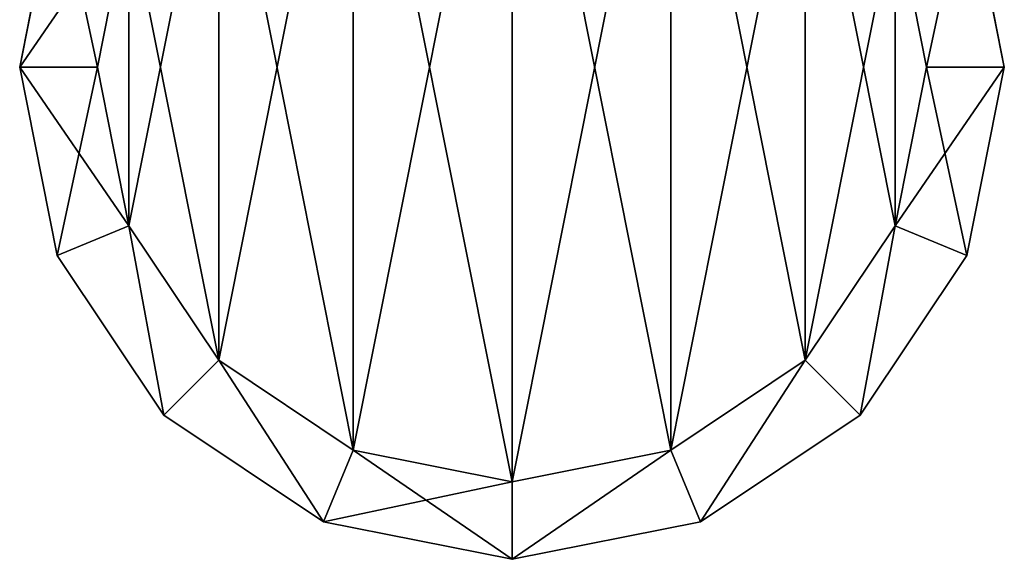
# Model space of a CAD drawing. Extents: x 0 to 48.8, y 0 to 26.9.
# Tile 423 of 656: x 25.219 to 26.219, y 0 to 0.548. Entities that reach past the tile are written whole.
import ezdxf

# ---------------------------------------------------------------- set-up
doc = ezdxf.new("R2010")
doc.units = 0
doc.header["$MEASUREMENT"] = 0
doc.layers.get('0').update_dxf_attribs({"linetype": 'CONTINUOUS'})
doc.layers.add('DOOR_HANDLE_-_RT', color=251, linetype='CONTINUOUS')

# ---------------------------------------------------------------- blocks, each defined once
blk = doc.blocks.new('T48IT100NP_TRADECAD_DXF')
at = {"layer": 'DOOR_HANDLE_-_RT', "color": 0}
for p, q in [((25.257, 0.6913, 39.9225), (25.2189, 0.5, 39.9225)), ((25.2189, 0.5, 77.937), (25.257, 0.6913, 77.937)), ((25.257, 0.6913, 39.9225), (25.2189, 0.5, 39.9225)), ((25.2189, 0.5, 77.937), (25.257, 0.6913, 77.937)), ((26.2189, 0.5, 39.9225), (26.1808, 0.6913, 39.9225)), ((26.1808, 0.6913, 77.937), (26.2189, 0.5, 77.937)), ((26.1808, 0.6913, 77.937), (26.2189, 0.5, 77.937)), ((26.2189, 0.5, 39.9225), (26.1808, 0.6913, 39.9225)), ((25.3298, 0.6611, 39.8436), (25.2978, 0.5, 39.8436)), ((25.3298, 0.6611, 78.0158), (25.2978, 0.5, 78.0158)), ((25.3298, 0.6611, 39.8436), (25.2978, 0.5, 39.8436)), ((25.3298, 0.6611, 78.0158), (25.2978, 0.5, 78.0158)), ((26.14, 0.5, 39.8436), (26.108, 0.6611, 39.8436)), ((26.14, 0.5, 39.8436), (26.108, 0.6611, 39.8436)), ((26.14, 0.5, 78.0158), (26.108, 0.6611, 78.0158)), ((26.14, 0.5, 78.0158), (26.108, 0.6611, 78.0158)), ((25.2189, 0.5, 77.937), (25.2189, 0.5, 39.9225)), ((25.2189, 0.5, 39.9225), (25.2978, 0.5, 39.8436)), ((25.257, 0.3086, 39.9225), (25.2189, 0.5, 39.9225)), ((25.2189, 0.5, 77.937), (25.2189, 0.5, 39.9225)), ((25.257, 0.3086, 77.937), (25.2189, 0.5, 77.937)), ((25.2978, 0.5, 78.0158), (25.2189, 0.5, 77.937)), ((25.2189, 0.5, 39.9225), (25.2978, 0.5, 39.8436)), ((25.257, 0.3086, 39.9225), (25.2189, 0.5, 39.9225)), ((25.2978, 0.5, 78.0158), (25.2189, 0.5, 77.937)), ((25.257, 0.3086, 77.937), (25.2189, 0.5, 77.937)), ((25.2978, 0.5, 39.8436), (25.3298, 0.3388, 39.8436)), ((25.2978, 0.5, 78.0158), (25.3298, 0.3388, 78.0158)), ((25.2978, 0.5, 39.8436), (25.3298, 0.3388, 39.8436)), ((25.2978, 0.5, 78.0158), (25.3298, 0.3388, 78.0158)), ((26.108, 0.3388, 39.8436), (26.14, 0.5, 39.8436)), ((26.108, 0.3388, 78.0158), (26.14, 0.5, 78.0158)), ((26.108, 0.3388, 39.8436), (26.14, 0.5, 39.8436)), ((26.108, 0.3388, 78.0158), (26.14, 0.5, 78.0158)), ((26.14, 0.5, 39.8436), (26.2189, 0.5, 39.9225)), ((26.2189, 0.5, 77.937), (26.14, 0.5, 78.0158)), ((26.14, 0.5, 39.8436), (26.2189, 0.5, 39.9225)), ((26.2189, 0.5, 77.937), (26.14, 0.5, 78.0158)), ((26.1808, 0.3086, 39.9225), (26.2189, 0.5, 39.9225)), ((26.1808, 0.3086, 77.937), (26.2189, 0.5, 77.937)), ((26.1808, 0.3086, 39.9225), (26.2189, 0.5, 39.9225)), ((26.1808, 0.3086, 77.937), (26.2189, 0.5, 77.937)), ((26.2189, 0.5, 39.9225), (26.2189, 0.5, 77.937)), ((26.2189, 0.5, 39.9225), (26.2189, 0.5, 77.937)), ((25.257, 0.3086, 39.9225), (25.3298, 0.3388, 39.8436)), ((25.3298, 0.3388, 78.0158), (25.257, 0.3086, 77.937)), ((25.257, 0.3086, 39.9225), (25.3298, 0.3388, 39.8436)), ((25.3298, 0.3388, 78.0158), (25.257, 0.3086, 77.937)), ((25.3298, 0.3388, 39.8436), (25.4211, 0.2022, 39.8436)), ((25.3298, 0.3388, 78.0158), (25.4211, 0.2022, 78.0158)), ((25.3298, 0.3388, 39.8436), (25.4211, 0.2022, 39.8436)), ((25.3298, 0.3388, 78.0158), (25.4211, 0.2022, 78.0158)), ((26.0167, 0.2022, 39.8436), (26.108, 0.3388, 39.8436)), ((26.0167, 0.2022, 78.0158), (26.108, 0.3388, 78.0158)), ((26.0167, 0.2022, 39.8436), (26.108, 0.3388, 39.8436)), ((26.0167, 0.2022, 78.0158), (26.108, 0.3388, 78.0158)), ((26.1808, 0.3086, 39.9225), (26.108, 0.3388, 39.8436)), ((26.108, 0.3388, 78.0158), (26.1808, 0.3086, 77.937)), ((26.1808, 0.3086, 39.9225), (26.108, 0.3388, 39.8436)), ((26.108, 0.3388, 78.0158), (26.1808, 0.3086, 77.937)), ((25.257, 0.3086, 77.937), (25.257, 0.3086, 39.9225)), ((25.257, 0.3086, 39.9225), (25.3653, 0.1464, 39.9225)), ((25.3653, 0.1464, 77.937), (25.257, 0.3086, 77.937)), ((25.257, 0.3086, 39.9225), (25.3653, 0.1464, 39.9225)), ((25.257, 0.3086, 77.937), (25.257, 0.3086, 39.9225)), ((25.3653, 0.1464, 77.937), (25.257, 0.3086, 77.937)), ((26.0725, 0.1464, 39.9225), (26.1808, 0.3086, 39.9225)), ((26.0725, 0.1464, 77.937), (26.1808, 0.3086, 77.937)), ((26.0725, 0.1464, 39.9225), (26.1808, 0.3086, 39.9225)), ((26.0725, 0.1464, 77.937), (26.1808, 0.3086, 77.937)), ((26.1808, 0.3086, 77.937), (26.1808, 0.3086, 39.9225)), ((26.1808, 0.3086, 77.937), (26.1808, 0.3086, 39.9225)), ((25.3653, 0.1464, 39.9225), (25.4211, 0.2022, 39.8436)), ((25.4211, 0.2022, 78.0158), (25.3653, 0.1464, 77.937)), ((25.3653, 0.1464, 39.9225), (25.4211, 0.2022, 39.8436)), ((25.4211, 0.2022, 78.0158), (25.3653, 0.1464, 77.937)), ((25.4211, 0.2022, 39.8436), (25.5577, 0.1109, 39.8436)), ((25.4211, 0.2022, 78.0158), (25.5577, 0.1109, 78.0158)), ((25.4211, 0.2022, 39.8436), (25.5577, 0.1109, 39.8436)), ((25.4211, 0.2022, 78.0158), (25.5577, 0.1109, 78.0158)), ((25.8801, 0.1109, 39.8436), (26.0167, 0.2022, 39.8436)), ((25.8801, 0.1109, 78.0158), (26.0167, 0.2022, 78.0158)), ((25.8801, 0.1109, 39.8436), (26.0167, 0.2022, 39.8436)), ((25.8801, 0.1109, 78.0158), (26.0167, 0.2022, 78.0158)), ((26.0725, 0.1464, 39.9225), (26.0167, 0.2022, 39.8436)), ((26.0167, 0.2022, 78.0158), (26.0725, 0.1464, 77.937)), ((26.0725, 0.1464, 39.9225), (26.0167, 0.2022, 39.8436)), ((26.0167, 0.2022, 78.0158), (26.0725, 0.1464, 77.937)), ((25.3653, 0.1464, 39.9225), (25.5276, 0.038, 39.9225)), ((25.3653, 0.1464, 77.937), (25.5276, 0.038, 77.937)), ((25.3653, 0.1464, 77.937), (25.3653, 0.1464, 39.9225)), ((25.3653, 0.1464, 39.9225), (25.5276, 0.038, 39.9225)), ((25.3653, 0.1464, 77.937), (25.3653, 0.1464, 39.9225)), ((25.3653, 0.1464, 77.937), (25.5276, 0.038, 77.937)), ((25.9102, 0.038, 39.9225), (26.0725, 0.1464, 39.9225)), ((25.9102, 0.038, 77.937), (26.0725, 0.1464, 77.937)), ((25.9102, 0.038, 39.9225), (26.0725, 0.1464, 39.9225)), ((25.9102, 0.038, 77.937), (26.0725, 0.1464, 77.937)), ((26.0725, 0.1464, 77.937), (26.0725, 0.1464, 39.9225)), ((26.0725, 0.1464, 77.937), (26.0725, 0.1464, 39.9225)), ((25.5276, 0.038, 39.9225), (25.5577, 0.1109, 39.8436)), ((25.5577, 0.1109, 78.0158), (25.5276, 0.038, 77.937)), ((25.5276, 0.038, 39.9225), (25.5577, 0.1109, 39.8436)), ((25.5577, 0.1109, 78.0158), (25.5276, 0.038, 77.937)), ((25.5577, 0.1109, 39.8436), (25.7189, 0.0788, 39.8436)), ((25.5577, 0.1109, 78.0158), (25.7189, 0.0788, 78.0158)), ((25.5577, 0.1109, 39.8436), (25.7189, 0.0788, 39.8436)), ((25.5577, 0.1109, 78.0158), (25.7189, 0.0788, 78.0158)), ((25.7189, 0.0788, 39.8436), (25.8801, 0.1109, 39.8436)), ((25.7189, 0.0788, 78.0158), (25.8801, 0.1109, 78.0158)), ((25.7189, 0.0788, 39.8436), (25.8801, 0.1109, 39.8436)), ((25.7189, 0.0788, 78.0158), (25.8801, 0.1109, 78.0158)), ((25.9102, 0.038, 39.9225), (25.8801, 0.1109, 39.8436)), ((25.8801, 0.1109, 78.0158), (25.9102, 0.038, 77.937)), ((25.9102, 0.038, 39.9225), (25.8801, 0.1109, 39.8436)), ((25.8801, 0.1109, 78.0158), (25.9102, 0.038, 77.937)), ((25.7189, 0, 39.9225), (25.7189, 0.0788, 39.8436)), ((25.7189, 0.0788, 78.0158), (25.7189, 0, 77.937)), ((25.7189, 0, 39.9225), (25.7189, 0.0788, 39.8436)), ((25.7189, 0.0788, 78.0158), (25.7189, 0, 77.937)), ((25.5276, 0.038, 39.9225), (25.7189, 0, 39.9225)), ((25.5276, 0.038, 77.937), (25.7189, 0, 77.937)), ((25.5276, 0.038, 77.937), (25.5276, 0.038, 39.9225)), ((25.5276, 0.038, 39.9225), (25.7189, 0, 39.9225)), ((25.5276, 0.038, 77.937), (25.5276, 0.038, 39.9225)), ((25.5276, 0.038, 77.937), (25.7189, 0, 77.937)), ((25.7189, 0, 39.9225), (25.9102, 0.038, 39.9225)), ((25.7189, 0, 77.937), (25.9102, 0.038, 77.937)), ((25.7189, 0, 39.9225), (25.9102, 0.038, 39.9225)), ((25.7189, 0, 77.937), (25.9102, 0.038, 77.937)), ((25.9102, 0.038, 77.937), (25.9102, 0.038, 39.9225)), ((25.9102, 0.038, 77.937), (25.9102, 0.038, 39.9225)), ((25.7189, 0, 77.937), (25.7189, 0, 39.9225)), ((25.7189, 0, 77.937), (25.7189, 0, 39.9225))]:
    blk.add_line(p, q, dxfattribs=at)
at = {"layer": 'DOOR_HANDLE_-_RT', "color": 251}
mesh = blk.add_polyface(dxfattribs=at)
corners = [(25.3298, 0.3388, 39.8436), (25.3298, 0.6611, 39.8436), (25.2978, 0.5, 39.8436), (25.4211, 0.2022, 39.8436), (25.4211, 0.7978, 39.8436), (25.5577, 0.1109, 39.8436), (25.5577, 0.8891, 39.8436), (25.7189, 0.0788, 39.8436), (25.7189, 0.9211, 39.8436), (25.8801, 0.1109, 39.8436), (25.8801, 0.8891, 39.8436), (26.0167, 0.2022, 39.8436), (26.0167, 0.7978, 39.8436), (26.108, 0.3388, 39.8436), (26.108, 0.6611, 39.8436), (26.14, 0.5, 39.8436)]
mesh.append_faces([[corners[k] for k in face] for face in [(0, 1, 2), (14, 13, 15)]], dxfattribs={"vtx0": -1, "color": 251})
mesh.append_faces([[corners[k] for k in face] for face in [(1, 3, 4), (4, 5, 6), (6, 7, 8), (8, 9, 10), (10, 11, 12), (12, 13, 14)]], dxfattribs={"vtx0": -1, "vtx1": -1, "color": 251})
mesh.append_faces([[corners[k] for k in face] for face in [(1, 0, 3), (4, 3, 5), (6, 5, 7), (8, 7, 9), (10, 9, 11), (12, 11, 13)]], dxfattribs={"vtx0": -1, "vtx2": -1, "color": 251})
mesh = blk.add_polyface(dxfattribs=at)
corners = [(25.3298, 0.6611, 78.0158), (25.3298, 0.3388, 78.0158), (25.2978, 0.5, 78.0158), (25.4211, 0.7978, 78.0158), (25.4211, 0.2022, 78.0158), (25.5577, 0.8891, 78.0158), (25.5577, 0.1109, 78.0158), (25.7189, 0.9211, 78.0158), (25.7189, 0.0788, 78.0158), (25.8801, 0.8891, 78.0158), (25.8801, 0.1109, 78.0158), (26.0167, 0.7978, 78.0158), (26.0167, 0.2022, 78.0158), (26.108, 0.6611, 78.0158), (26.108, 0.3388, 78.0158), (26.14, 0.5, 78.0158)]
mesh.append_faces([[corners[k] for k in face] for face in [(0, 1, 2), (14, 13, 15)]], dxfattribs={"vtx0": -1, "color": 251})
mesh.append_faces([[corners[k] for k in face] for face in [(1, 3, 4), (4, 5, 6), (6, 7, 8), (8, 9, 10), (10, 11, 12), (12, 13, 14)]], dxfattribs={"vtx0": -1, "vtx1": -1, "color": 251})
mesh.append_faces([[corners[k] for k in face] for face in [(1, 0, 3), (4, 3, 5), (6, 5, 7), (8, 7, 9), (10, 9, 11), (12, 11, 13)]], dxfattribs={"vtx0": -1, "vtx2": -1, "color": 251})
mesh = blk.add_polyface(dxfattribs=at)
corners = [(25.257, 0.6913, 39.9225), (25.2189, 0.5, 77.937), (25.2189, 0.5, 39.9225), (25.257, 0.6913, 77.937)]
mesh.append_faces([[corners[k] for k in face] for face in [(0, 1, 2), (1, 0, 3)]], dxfattribs={"vtx0": -1, "color": 251})
mesh = blk.add_polyface(dxfattribs=at)
corners = [(25.3298, 0.6611, 39.8436), (25.2189, 0.5, 39.9225), (25.2978, 0.5, 39.8436), (25.257, 0.6913, 39.9225)]
mesh.append_faces([[corners[k] for k in face] for face in [(0, 1, 2), (1, 0, 3)]], dxfattribs={"vtx0": -1, "color": 251})
mesh = blk.add_polyface(dxfattribs=at)
corners = [(25.257, 0.6913, 77.937), (25.2978, 0.5, 78.0158), (25.2189, 0.5, 77.937), (25.3298, 0.6611, 78.0158)]
mesh.append_faces([[corners[k] for k in face] for face in [(0, 1, 2), (1, 0, 3)]], dxfattribs={"vtx0": -1, "color": 251})
mesh = blk.add_polyface(dxfattribs=at)
corners = [(26.1808, 0.6913, 39.9225), (26.14, 0.5, 39.8436), (26.2189, 0.5, 39.9225), (26.108, 0.6611, 39.8436)]
mesh.append_faces([[corners[k] for k in face] for face in [(0, 1, 2), (1, 0, 3)]], dxfattribs={"vtx0": -1, "color": 251})
mesh = blk.add_polyface(dxfattribs=at)
corners = [(26.1808, 0.6913, 77.937), (26.14, 0.5, 78.0158), (26.108, 0.6611, 78.0158), (26.2189, 0.5, 77.937)]
mesh.append_faces([[corners[k] for k in face] for face in [(0, 1, 2), (1, 0, 3)]], dxfattribs={"vtx0": -1, "color": 251})
mesh = blk.add_polyface(dxfattribs=at)
corners = [(26.1808, 0.6913, 77.937), (26.2189, 0.5, 39.9225), (26.2189, 0.5, 77.937), (26.1808, 0.6913, 39.9225)]
mesh.append_faces([[corners[k] for k in face] for face in [(0, 1, 2), (1, 0, 3)]], dxfattribs={"vtx0": -1, "color": 251})
mesh = blk.add_polyface(dxfattribs=at)
corners = [(25.2189, 0.5, 39.9225), (25.257, 0.3086, 77.937), (25.257, 0.3086, 39.9225), (25.2189, 0.5, 77.937)]
mesh.append_faces([[corners[k] for k in face] for face in [(0, 1, 2), (1, 0, 3)]], dxfattribs={"vtx0": -1, "color": 251})
mesh = blk.add_polyface(dxfattribs=at)
corners = [(25.3298, 0.3388, 39.8436), (25.2189, 0.5, 39.9225), (25.257, 0.3086, 39.9225), (25.2978, 0.5, 39.8436)]
mesh.append_faces([[corners[k] for k in face] for face in [(0, 1, 2), (1, 0, 3)]], dxfattribs={"vtx0": -1, "color": 251})
mesh = blk.add_polyface(dxfattribs=at)
corners = [(25.2978, 0.5, 78.0158), (25.257, 0.3086, 77.937), (25.2189, 0.5, 77.937), (25.3298, 0.3388, 78.0158)]
mesh.append_faces([[corners[k] for k in face] for face in [(0, 1, 2), (1, 0, 3)]], dxfattribs={"vtx0": -1, "color": 251})
mesh = blk.add_polyface(dxfattribs=at)
corners = [(26.2189, 0.5, 39.9225), (26.108, 0.3388, 39.8436), (26.1808, 0.3086, 39.9225), (26.14, 0.5, 39.8436)]
mesh.append_faces([[corners[k] for k in face] for face in [(0, 1, 2), (1, 0, 3)]], dxfattribs={"vtx0": -1, "color": 251})
mesh = blk.add_polyface(dxfattribs=at)
corners = [(26.14, 0.5, 78.0158), (26.1808, 0.3086, 77.937), (26.108, 0.3388, 78.0158), (26.2189, 0.5, 77.937)]
mesh.append_faces([[corners[k] for k in face] for face in [(0, 1, 2), (1, 0, 3)]], dxfattribs={"vtx0": -1, "color": 251})
mesh = blk.add_polyface(dxfattribs=at)
corners = [(26.2189, 0.5, 77.937), (26.1808, 0.3086, 39.9225), (26.1808, 0.3086, 77.937), (26.2189, 0.5, 39.9225)]
mesh.append_faces([[corners[k] for k in face] for face in [(0, 1, 2), (1, 0, 3)]], dxfattribs={"vtx0": -1, "color": 251})
mesh = blk.add_polyface(dxfattribs=at)
corners = [(25.3653, 0.1464, 39.9225), (25.3298, 0.3388, 39.8436), (25.257, 0.3086, 39.9225), (25.4211, 0.2022, 39.8436)]
mesh.append_faces([[corners[k] for k in face] for face in [(0, 1, 2), (1, 0, 3)]], dxfattribs={"vtx0": -1, "color": 251})
mesh = blk.add_polyface(dxfattribs=at)
corners = [(25.3298, 0.3388, 78.0158), (25.3653, 0.1464, 77.937), (25.257, 0.3086, 77.937), (25.4211, 0.2022, 78.0158)]
mesh.append_faces([[corners[k] for k in face] for face in [(0, 1, 2), (1, 0, 3)]], dxfattribs={"vtx0": -1, "color": 251})
mesh = blk.add_polyface(dxfattribs=at)
corners = [(26.0725, 0.1464, 39.9225), (26.108, 0.3388, 39.8436), (26.0167, 0.2022, 39.8436), (26.1808, 0.3086, 39.9225)]
mesh.append_faces([[corners[k] for k in face] for face in [(0, 1, 2), (1, 0, 3)]], dxfattribs={"vtx0": -1, "color": 251})
mesh = blk.add_polyface(dxfattribs=at)
corners = [(26.108, 0.3388, 78.0158), (26.0725, 0.1464, 77.937), (26.0167, 0.2022, 78.0158), (26.1808, 0.3086, 77.937)]
mesh.append_faces([[corners[k] for k in face] for face in [(0, 1, 2), (1, 0, 3)]], dxfattribs={"vtx0": -1, "color": 251})
mesh = blk.add_polyface(dxfattribs=at)
corners = [(25.257, 0.3086, 39.9225), (25.3653, 0.1464, 77.937), (25.3653, 0.1464, 39.9225), (25.257, 0.3086, 77.937)]
mesh.append_faces([[corners[k] for k in face] for face in [(0, 1, 2), (1, 0, 3)]], dxfattribs={"vtx0": -1, "color": 251})
mesh = blk.add_polyface(dxfattribs=at)
corners = [(26.1808, 0.3086, 77.937), (26.0725, 0.1464, 39.9225), (26.0725, 0.1464, 77.937), (26.1808, 0.3086, 39.9225)]
mesh.append_faces([[corners[k] for k in face] for face in [(0, 1, 2), (1, 0, 3)]], dxfattribs={"vtx0": -1, "color": 251})
mesh = blk.add_polyface(dxfattribs=at)
corners = [(25.5276, 0.038, 39.9225), (25.4211, 0.2022, 39.8436), (25.3653, 0.1464, 39.9225), (25.5577, 0.1109, 39.8436)]
mesh.append_faces([[corners[k] for k in face] for face in [(0, 1, 2), (1, 0, 3)]], dxfattribs={"vtx0": -1, "color": 251})
mesh = blk.add_polyface(dxfattribs=at)
corners = [(25.4211, 0.2022, 78.0158), (25.5276, 0.038, 77.937), (25.3653, 0.1464, 77.937), (25.5577, 0.1109, 78.0158)]
mesh.append_faces([[corners[k] for k in face] for face in [(0, 1, 2), (1, 0, 3)]], dxfattribs={"vtx0": -1, "color": 251})
mesh = blk.add_polyface(dxfattribs=at)
corners = [(25.9102, 0.038, 39.9225), (26.0167, 0.2022, 39.8436), (25.8801, 0.1109, 39.8436), (26.0725, 0.1464, 39.9225)]
mesh.append_faces([[corners[k] for k in face] for face in [(0, 1, 2), (1, 0, 3)]], dxfattribs={"vtx0": -1, "color": 251})
mesh = blk.add_polyface(dxfattribs=at)
corners = [(26.0167, 0.2022, 78.0158), (25.9102, 0.038, 77.937), (25.8801, 0.1109, 78.0158), (26.0725, 0.1464, 77.937)]
mesh.append_faces([[corners[k] for k in face] for face in [(0, 1, 2), (1, 0, 3)]], dxfattribs={"vtx0": -1, "color": 251})
mesh = blk.add_polyface(dxfattribs=at)
corners = [(25.3653, 0.1464, 77.937), (25.5276, 0.038, 39.9225), (25.3653, 0.1464, 39.9225), (25.5276, 0.038, 77.937)]
mesh.append_faces([[corners[k] for k in face] for face in [(0, 1, 2), (1, 0, 3)]], dxfattribs={"vtx0": -1, "color": 251})
mesh = blk.add_polyface(dxfattribs=at)
corners = [(25.9102, 0.038, 77.937), (26.0725, 0.1464, 39.9225), (25.9102, 0.038, 39.9225), (26.0725, 0.1464, 77.937)]
mesh.append_faces([[corners[k] for k in face] for face in [(0, 1, 2), (1, 0, 3)]], dxfattribs={"vtx0": -1, "color": 251})
mesh = blk.add_polyface(dxfattribs=at)
corners = [(25.5276, 0.038, 39.9225), (25.7189, 0.0788, 39.8436), (25.5577, 0.1109, 39.8436), (25.7189, 0, 39.9225)]
mesh.append_faces([[corners[k] for k in face] for face in [(0, 1, 2), (1, 0, 3)]], dxfattribs={"vtx0": -1, "color": 251})
mesh = blk.add_polyface(dxfattribs=at)
corners = [(25.5577, 0.1109, 78.0158), (25.7189, 0, 77.937), (25.5276, 0.038, 77.937), (25.7189, 0.0788, 78.0158)]
mesh.append_faces([[corners[k] for k in face] for face in [(0, 1, 2), (1, 0, 3)]], dxfattribs={"vtx0": -1, "color": 251})
mesh = blk.add_polyface(dxfattribs=at)
corners = [(25.7189, 0, 39.9225), (25.8801, 0.1109, 39.8436), (25.7189, 0.0788, 39.8436), (25.9102, 0.038, 39.9225)]
mesh.append_faces([[corners[k] for k in face] for face in [(0, 1, 2), (1, 0, 3)]], dxfattribs={"vtx0": -1, "color": 251})
mesh = blk.add_polyface(dxfattribs=at)
corners = [(25.8801, 0.1109, 78.0158), (25.7189, 0, 77.937), (25.7189, 0.0788, 78.0158), (25.9102, 0.038, 77.937)]
mesh.append_faces([[corners[k] for k in face] for face in [(0, 1, 2), (1, 0, 3)]], dxfattribs={"vtx0": -1, "color": 251})
mesh = blk.add_polyface(dxfattribs=at)
corners = [(25.5276, 0.038, 77.937), (25.7189, 0, 39.9225), (25.5276, 0.038, 39.9225), (25.7189, 0, 77.937)]
mesh.append_faces([[corners[k] for k in face] for face in [(0, 1, 2), (1, 0, 3)]], dxfattribs={"vtx0": -1, "color": 251})
mesh = blk.add_polyface(dxfattribs=at)
corners = [(25.7189, 0, 77.937), (25.9102, 0.038, 39.9225), (25.7189, 0, 39.9225), (25.9102, 0.038, 77.937)]
mesh.append_faces([[corners[k] for k in face] for face in [(0, 1, 2), (1, 0, 3)]], dxfattribs={"vtx0": -1, "color": 251})

msp = doc.modelspace()

# ---------------------------------------------------------------- block references
at = {"color": 0}
msp.add_blockref('T48IT100NP_TRADECAD_DXF', (0, 0), dxfattribs=at)

doc.saveas('drawing.dxf')
